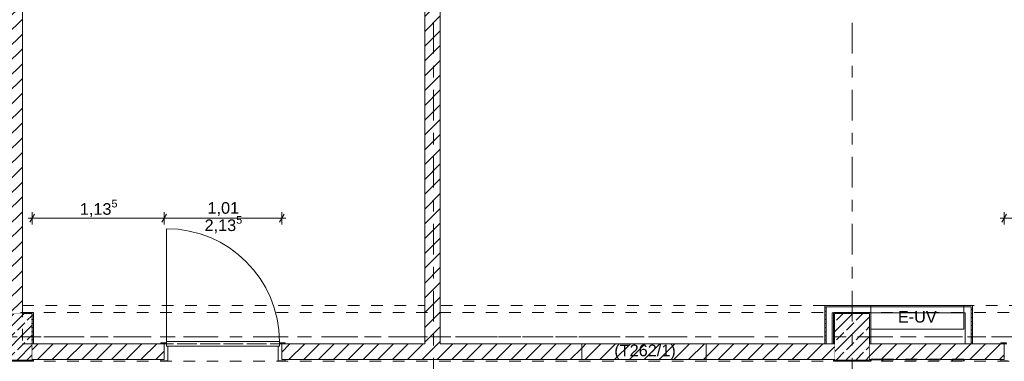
# Model space of a CAD drawing. Header units: metres. Extents: x -3.6 to 84.5, y -11 to 16.8.
# Tile 299 of 656: x 25.8 to 34.2, y 8.1 to 11. Entities that reach past the tile are written whole.
import ezdxf

# ---------------------------------------------------------------- set-up
doc = ezdxf.new("R2010")
doc.units = ezdxf.units.M
doc.header["$MEASUREMENT"] = 0
for name, pattern in [('Achse', [0.2, 0.1, -0.05, 0, -0.05]), ('Strichlinie doppelt', [0.546806, 0.264583, -0.105833, 0.070556, -0.105833]), ('Strichlinie eng', [0.115, 0.075, -0.04]), ('Untersicht', [0.1, 0.075, -0.025]), ('Wipeout_Contour', [1, 0, -1])]:
    doc.linetypes.add(name, pattern=pattern)
for name, color, linetype in [('152 - Bemaßung_ Beschriftung.Ausbau', 7, 'Continuous'), ('451 - Universal.Achsen Raster', 7, 'Continuous'), ('605 - Struktur.Wand Innen', 7, 'Continuous'), ('606 - Struktur.Wand Innen Ausbau', 7, 'Continuous'), ('607 - Struktur.Stütze', 7, 'Continuous'), ('608 - Struktur.Träger', 7, 'Continuous'), ('650 - Abdeckung.Fußboden Aufbau', 7, 'Continuous'), ('653 - Abdeckung.TB Verkofferung', 7, 'Continuous'), ('804 - HKLSE.Elektrik', 7, 'Continuous')]:
    doc.layers.add(name, color=color, linetype=linetype)
doc.styles.add('ERSTELLTER_STIL_2', font='txt')
doc.dimstyles.new('ERSTELLTER_STIL__1', dxfattribs={"dimtxt": 0.1, "dimasz": 0.0532, "dimexe": 0.18, "dimexo": 0.0625, "dimgap": 0, "dimtad": 1, "dimzin": 0, "dimdsep": 46, "dimtxsty": 'ERSTELLTER_STIL_2', "dimblk": 'ARROWHEAD_2', "dimblk1": 'ARROWHEAD_2', "dimblk2": 'ARROWHEAD_2', "dimcen": 0.09, "dimse1": 1, "dimse2": 1, "dimclrd": 7, "dimclre": 7, "dimclrt": 7, "dimazin": 0, "dimtfac": 1, "dimtdec": 4, "dimtmove": 0, "dimatfit": 3, "dimfxl": 1, "dimtolj": 1, "dimtzin": 0, "dimarcsym": 0})
doc.dimstyles.new('ERSTELLTER_STIL__3', dxfattribs={"dimtxt": 0.1, "dimasz": 0.0532, "dimexe": 0.18, "dimexo": 0.0625, "dimgap": 0, "dimtad": 1, "dimtih": 1, "dimtoh": 1, "dimzin": 0, "dimdsep": 46, "dimtxsty": 'ERSTELLTER_STIL_2', "dimblk": 'ARROWHEAD_2', "dimblk1": 'ARROWHEAD_2', "dimblk2": 'ARROWHEAD_2', "dimcen": 0.09, "dimse1": 1, "dimse2": 1, "dimclrd": 7, "dimclre": 7, "dimclrt": 7, "dimazin": 0, "dimtfac": 1, "dimtdec": 4, "dimtmove": 0, "dimatfit": 3, "dimfxl": 1, "dimtolj": 1, "dimtzin": 0, "dimarcsym": 0})
pattern_1 = [(45, (0, 0), (-0.0848528, 0.0848528), []), (45, (-0.04243, 0.04243), (-0.0848528, 0.0848528), [0.09, -0.03])]
pattern_2 = [(45, (0, 0), (-0.01767767, 0.01767767), [0, -0.025])]
pattern_3 = [(45, (0, 0), (-0.0636396, 0.0636396), [])]

# ---------------------------------------------------------------- blocks, each defined once
blk = doc.blocks.new('*D305')
at = {"layer": '152 - Bemaßung_ Beschriftung.Ausbau', "color": 7, "linetype": 'Continuous', "lineweight": 5}
for p, q in [((63.4, 13.7152), (63.47, 13.6748)), ((63.435, 7.935), (63.435, 13.695))]:
    blk.add_line(p, q, dxfattribs=at)
blk = doc.blocks.new('ARROWHEAD_2')
at = {"color": 0, "linetype": 'Continuous', "lineweight": 0}
for p, q in [((0, 0), (-1, 0)), ((-0.38, -0.66), (0.38, 0.66))]:
    blk.add_line(p, q, dxfattribs=at)
blk = doc.blocks.new('*D306')
at = {"layer": '152 - Bemaßung_ Beschriftung.Ausbau', "color": 7, "linetype": 'Continuous', "lineweight": 5}
for p, q in [((63.4875, 13.845), (63.3825, 13.845)), ((63.47, 13.8248), (63.4, 13.8652)), ((63.435, 13.845), (63.435, 13.8792)), ((63.435, 13.695), (63.435, 13.845)), ((63.4875, 13.695), (63.3825, 13.695)), ((63.4, 13.7152), (63.47, 13.6748)), ((63.435, 7.935), (63.435, 13.695))]:
    blk.add_line(p, q, dxfattribs=at)
blk = doc.blocks.new('*D374')
at = {"layer": '152 - Bemaßung_ Beschriftung.Ausbau', "color": 7, "linetype": 'Continuous', "lineweight": 5}
for p, q in [((22.2702, 15.39), (22.2298, 15.32)), ((22.25, 15.355), (25.66, 15.355)), ((25.6802, 15.39), (25.6398, 15.32)), ((25.66, 15.3025), (25.66, 15.4075)), ((25.66, 15.355), (25.795, 15.355))]:
    blk.add_line(p, q, dxfattribs=at)
at = {"layer": '152 - Bemaßung_ Beschriftung.Ausbau', "color": 7, "lineweight": 5, "char_height": 0.1, "attachment_point": 7, "style": 'ERSTELLTER_STIL_2'}
for s, insert in [('\\A1;{\\pql;\\fArial|b0|i0|c0|p38;13\\fArial|b0|i0|c0|p38;\\A1{\\H.66x;\\S5^  ;}}', (25.4379, 15.3733)), ('\\A1;{\\pql;\\fArial|b0|i0|c0|p38;3,41}', (23.721, 15.375))]:
    blk.add_mtext(s, dxfattribs=dict(at, insert=insert))
blk = doc.blocks.new('*D375')
at = {"layer": '152 - Bemaßung_ Beschriftung.Ausbau', "color": 7, "linetype": 'Continuous', "lineweight": 5}
for p, q in [((25.6802, 15.39), (25.6398, 15.32)), ((25.66, 15.355), (25.795, 15.355)), ((25.8152, 15.39), (25.7748, 15.32)), ((25.795, 15.3025), (25.795, 15.4075)), ((25.795, 15.355), (29.255, 15.355))]:
    blk.add_line(p, q, dxfattribs=at)
blk = doc.blocks.new('*D376')
at = {"layer": '152 - Bemaßung_ Beschriftung.Ausbau', "color": 7, "linetype": 'Continuous', "lineweight": 5}
for p, q in [((25.8152, 15.39), (25.7748, 15.32)), ((25.795, 15.355), (29.255, 15.355)), ((29.2752, 15.39), (29.2348, 15.32))]:
    blk.add_line(p, q, dxfattribs=at)
at = {"layer": '152 - Bemaßung_ Beschriftung.Ausbau', "color": 7, "lineweight": 5, "char_height": 0.1, "attachment_point": 7, "style": 'ERSTELLTER_STIL_2'}
for s, insert in [('\\A1;{\\pql;\\fArial|b0|i0|c0|p38;13\\fArial|b0|i0|c0|p38;\\A1{\\H.66x;\\S25^  ;}}', (28.9828, 15.3733)), ('\\A1;{\\pql;\\fArial|b0|i0|c0|p38;3,46}', (27.266, 15.375))]:
    blk.add_mtext(s, dxfattribs=dict(at, insert=insert))
blk = doc.blocks.new('*D377')
at = {"layer": '152 - Bemaßung_ Beschriftung.Ausbau', "color": 7, "linetype": 'Continuous', "lineweight": 5}
for p, q in [((25.795, 15.355), (29.255, 15.355)), ((29.2752, 15.39), (29.2348, 15.32)), ((29.255, 15.3025), (29.255, 15.4075)), ((29.255, 15.355), (29.3875, 15.355)), ((29.4077, 15.39), (29.3673, 15.32)), ((29.3875, 15.3025), (29.3875, 15.4075)), ((29.3875, 15.355), (36.4575, 15.355))]:
    blk.add_line(p, q, dxfattribs=at)
blk = doc.blocks.new('*D378')
at = {"layer": '152 - Bemaßung_ Beschriftung.Ausbau', "color": 7, "linetype": 'Continuous', "lineweight": 5}
for p, q in [((29.4077, 15.39), (29.3673, 15.32)), ((29.3875, 15.355), (36.4575, 15.355)), ((36.4777, 15.39), (36.4373, 15.32)), ((36.4575, 15.3025), (36.4575, 15.4075)), ((36.4575, 15.355), (36.59, 15.355))]:
    blk.add_line(p, q, dxfattribs=at)
at = {"layer": '152 - Bemaßung_ Beschriftung.Ausbau', "color": 7, "lineweight": 5, "char_height": 0.1, "attachment_point": 7, "style": 'ERSTELLTER_STIL_2'}
for s, insert in [('\\A1;{\\pql;\\fArial|b0|i0|c0|p38;13\\fArial|b0|i0|c0|p38;\\A1{\\H.66x;\\S25^  ;}}', (36.1853, 15.3733)), ('\\A1;{\\pql;\\fArial|b0|i0|c0|p38;7,07}', (32.6635, 15.375))]:
    blk.add_mtext(s, dxfattribs=dict(at, insert=insert))
blk = doc.blocks.new('*D538')
at = {"layer": '152 - Bemaßung_ Beschriftung.Ausbau', "color": 7, "linetype": 'Continuous', "lineweight": 5}
for p, q in [((63.9, 13.4752), (63.97, 13.4348)), ((63.935, 8.2), (63.935, 13.455)), ((63.9, 8.2202), (63.97, 8.1798)), ((63.9875, 8.2), (63.8825, 8.2)), ((63.935, 8.15), (63.935, 8.2))]:
    blk.add_line(p, q, dxfattribs=at)
at = {"layer": '152 - Bemaßung_ Beschriftung.Ausbau', "color": 7, "lineweight": 5, "insert": (63.9344, 10.6694), "char_height": 0.1, "attachment_point": 7, "rotation": 90, "style": 'ERSTELLTER_STIL_2'}
blk.add_mtext('\\A1;{\\pql;\\fArial|b0|i0|c0|p38;5,25\\fArial|b0|i0|c0|p38;\\A1{\\H.66x;\\S5^  ;}}', dxfattribs=at)
blk = doc.blocks.new('*D539')
at = {"layer": '152 - Bemaßung_ Beschriftung.Ausbau', "color": 7, "linetype": 'Continuous', "lineweight": 5}
for p, q in [((63.9, 13.7152), (63.97, 13.6748)), ((63.935, 13.455), (63.935, 13.695)), ((63.9, 13.4752), (63.97, 13.4348)), ((63.9875, 13.455), (63.8825, 13.455)), ((63.935, 8.2), (63.935, 13.455))]:
    blk.add_line(p, q, dxfattribs=at)
at = {"layer": '152 - Bemaßung_ Beschriftung.Ausbau', "color": 7, "lineweight": 5, "insert": (63.915, 13.4991), "char_height": 0.1, "attachment_point": 7, "rotation": 90, "style": 'ERSTELLTER_STIL_2'}
blk.add_mtext('\\A1;{\\pql;\\fArial|b0|i0|c0|p38;24}', dxfattribs=at)
blk = doc.blocks.new('*D552')
at = {"layer": '152 - Bemaßung_ Beschriftung.Ausbau', "color": 7, "linetype": 'Continuous', "lineweight": 5}
for p, q in [((25.8458, 9.32), (25.88, 9.32)), ((25.9002, 9.355), (25.8598, 9.285)), ((25.88, 9.2675), (25.88, 9.3725)), ((25.88, 9.32), (27.015, 9.32)), ((27.0352, 9.355), (26.9948, 9.285)), ((27.015, 9.2675), (27.015, 9.3725))]:
    blk.add_line(p, q, dxfattribs=at)
at = {"layer": '152 - Bemaßung_ Beschriftung.Ausbau', "color": 7, "lineweight": 5, "insert": (26.2894, 9.3206), "char_height": 0.1, "attachment_point": 7, "style": 'ERSTELLTER_STIL_2'}
blk.add_mtext('\\A1;{\\pql;\\fArial|b0|i0|c0|p38;1,13\\fArial|b0|i0|c0|p38;\\A1{\\H.66x;\\S5^  ;}}', dxfattribs=at)
blk = doc.blocks.new('*D553')
at = {"layer": '152 - Bemaßung_ Beschriftung.Ausbau', "color": 7, "linetype": 'Continuous', "lineweight": 5}
for p, q in [((27.0352, 9.355), (26.9948, 9.285)), ((27.015, 9.2675), (27.015, 9.3725)), ((27.015, 9.32), (28.025, 9.32)), ((28.0048, 9.285), (28.0452, 9.355)), ((28.025, 9.2675), (28.025, 9.3725)), ((28.025, 9.32), (28.0593, 9.32))]:
    blk.add_line(p, q, dxfattribs=at)
at = {"layer": '152 - Bemaßung_ Beschriftung.Ausbau', "color": 7, "lineweight": 5, "char_height": 0.1, "attachment_point": 7, "style": 'ERSTELLTER_STIL_2'}
for s, insert in [('\\A1;{\\pql;\\fArial|b0|i0|c0|p38;2,13\\fArial|b0|i0|c0|p38;\\A1{\\H.66x;\\S5^  ;}}', (27.362, 9.1806)), ('\\A1;{\\pql;\\fArial|b0|i0|c0|p38;1,01}', (27.387, 9.34))]:
    blk.add_mtext(s, dxfattribs=dict(at, insert=insert))
blk = doc.blocks.new('*D554')
at = {"layer": '152 - Bemaßung_ Beschriftung.Ausbau', "color": 7, "linetype": 'Continuous', "lineweight": 5}
for p, q in [((34.2033, 9.32), (34.2375, 9.32)), ((34.2577, 9.355), (34.2173, 9.285)), ((34.2375, 9.2675), (34.2375, 9.3725)), ((34.2375, 9.32), (35.2475, 9.32)), ((35.2677, 9.355), (35.2273, 9.285)), ((35.2475, 9.2675), (35.2475, 9.3725))]:
    blk.add_line(p, q, dxfattribs=at)
at = {"layer": '152 - Bemaßung_ Beschriftung.Ausbau', "color": 7, "lineweight": 5, "char_height": 0.1, "attachment_point": 7, "style": 'ERSTELLTER_STIL_2'}
for s, insert in [('\\A1;{\\pql;\\fArial|b0|i0|c0|p38;2,13\\fArial|b0|i0|c0|p38;\\A1{\\H.66x;\\S5^  ;}}', (34.5844, 9.1806)), ('\\A1;{\\pql;\\fArial|b0|i0|c0|p38;1,01}', (34.6095, 9.34))]:
    blk.add_mtext(s, dxfattribs=dict(at, insert=insert))
blk = doc.blocks.new('*D648')
at = {"layer": '152 - Bemaßung_ Beschriftung.Ausbau', "color": 7, "linetype": 'Continuous', "lineweight": 5}
for p, q in [((-1.675, 13.455), (-1.675, 13.695)), ((-1.71, 13.4752), (-1.64, 13.4348)), ((-1.6225, 13.455), (-1.7275, 13.455)), ((-1.675, 0.245), (-1.675, 13.455)), ((-1.71, 0.2652), (-1.64, 0.2248)), ((-1.6225, 0.245), (-1.7275, 0.245)), ((-1.675, 0.005), (-1.675, 0.245))]:
    blk.add_line(p, q, dxfattribs=at)
at = {"layer": '152 - Bemaßung_ Beschriftung.Ausbau', "color": 7, "lineweight": 5, "insert": (-1.695, 6.679), "char_height": 0.1, "attachment_point": 7, "rotation": 90, "style": 'ERSTELLTER_STIL_2'}
blk.add_mtext('\\A1;{\\pql;\\fArial|b0|i0|c0|p38;13,21}', dxfattribs=at)

msp = doc.modelspace()

# ---------------------------------------------------------------- hatches: boundary and pattern name
at = {"layer": '606 - Struktur.Wand Innen Ausbau', "linetype": 'Continuous', "lineweight": 0, "true_color": 0x000000}
h = msp.add_hatch(dxfattribs=at)
h.set_pattern_fill('Gips_0001', color=18, style=0, pattern_type=2)
h.set_pattern_definition(pattern_2)
h.paths.add_polyline_path([(32.7075, 8.57), (32.695, 8.57), (32.7075, 8.5575)])
h = msp.add_hatch(dxfattribs=at)
h.set_pattern_fill('Gips_0001', color=18, style=0, pattern_type=2)
h.set_pattern_definition(pattern_2)
h.paths.add_polyline_path([(32.695, 8.5575), (32.7075, 8.5575), (32.695, 8.57)])
h = msp.add_hatch(dxfattribs=at)
h.set_pattern_fill('Gips_0001', color=18, style=0, pattern_type=2)
h.set_pattern_definition(pattern_2)
h.paths.add_polyline_path([(32.7075, 8.5575), (33.9525, 8.5575), (33.9525, 8.57), (32.7075, 8.57)])
h = msp.add_hatch(dxfattribs=at)
h.set_pattern_fill('Gips_0001', color=18, style=0, pattern_type=2)
h.set_pattern_definition(pattern_2)
h.paths.add_polyline_path([(33.9525, 8.5575), (33.965, 8.5575), (33.965, 8.57)])
h = msp.add_hatch(dxfattribs=at)
h.set_pattern_fill('Gips_0001', color=18, style=0, pattern_type=2)
h.set_pattern_definition(pattern_2)
h.paths.add_polyline_path([(33.9525, 8.57), (33.9525, 8.5575), (33.965, 8.57)])
at = {"layer": '607 - Struktur.Stütze', "linetype": 'Continuous', "lineweight": 0, "true_color": 0x000000}
h = msp.add_hatch(dxfattribs=at)
h.set_pattern_fill('Beton__Stahlbeton_0001', color=18, style=0, pattern_type=2)
h.set_pattern_definition(pattern_1)
h.paths.add_polyline_path([(25.58, 8.1), (25.88, 8.1), (25.88, 8.5), (25.58, 8.5)])
h = msp.add_hatch(dxfattribs=at)
h.set_pattern_fill('Gips_0001', color=18, style=0, pattern_type=2)
h.set_pattern_definition(pattern_2)
h.paths.add_polyline_path([(25.795, 8.5), (25.88, 8.5), (25.88, 8.24), (25.89, 8.24), (25.89, 8.51), (25.795, 8.51)])
h = msp.add_hatch(dxfattribs=at)
h.set_pattern_fill('Gips_0001', color=18, style=0, pattern_type=2)
h.set_pattern_definition(pattern_2)
h.paths.add_polyline_path([(33.09, 8.51), (32.77, 8.51), (32.77, 8.24), (32.78, 8.24), (32.78, 8.5), (33.08, 8.5), (33.08, 8.24), (33.09, 8.24)])
h = msp.add_hatch(dxfattribs=at)
h.set_pattern_fill('Beton__Stahlbeton_0001', color=18, style=0, pattern_type=2)
h.set_pattern_definition(pattern_1)
h.paths.add_polyline_path([(32.78, 8.1), (33.08, 8.1), (33.08, 8.5), (32.78, 8.5)])
h = msp.add_hatch(dxfattribs=at)
h.set_pattern_fill('Gips_0001', color=18, style=0, pattern_type=2)
h.set_pattern_definition(pattern_2)
h.paths.add_polyline_path([(25.57, 8.105), (25.57, 8.09), (25.89, 8.09), (25.89, 8.105), (25.88, 8.105), (25.88, 8.1), (25.58, 8.1), (25.58, 8.105)])
h = msp.add_hatch(dxfattribs=at)
h.set_pattern_fill('Gips_0001', color=18, style=0, pattern_type=2)
h.set_pattern_definition(pattern_2)
h.paths.add_polyline_path([(32.78, 8.105), (32.77, 8.105), (32.77, 8.09), (33.09, 8.09), (33.09, 8.105), (33.08, 8.105), (33.08, 8.1), (32.78, 8.1)])

# ---------------------------------------------------------------- linework, layer by layer
at = {"layer": '451 - Universal.Achsen Raster', "color": 160, "linetype": 'Strichlinie doppelt', "lineweight": 9, "true_color": 0x3232ff}
msp.add_line((32.93, -10.585), (32.93, 16.355), dxfattribs=at)
at = {"layer": '605 - Struktur.Wand Innen', "color": 7, "linetype": 'Continuous', "lineweight": 18, "flags": 128}
msp.add_lwpolyline([(30.605, 8.24), (30.605, 8.105)], dxfattribs=at)
at = {"layer": '606 - Struktur.Wand Innen Ausbau', "color": 7, "linetype": 'Continuous', "lineweight": 5}
for p, q in [((32.7575, 8.5575), (32.7075, 8.5575)), ((32.7075, 8.5575), (32.7075, 8.5075)), ((32.7575, 8.5575), (32.7075, 8.5575)), ((33.9025, 8.5575), (32.7575, 8.5575)), ((33.9525, 8.5575), (33.9025, 8.5575)), ((33.9525, 8.5075), (33.9525, 8.5575)), ((33.9525, 8.5075), (33.9525, 8.5575))]:
    msp.add_line(p, q, dxfattribs=at)
at = {"layer": '606 - Struktur.Wand Innen Ausbau', "color": 7, "linetype": 'Continuous', "lineweight": 5, "flags": 128}
for points in [[(32.695, 8.57), (32.7075, 8.57)], [(33.965, 8.57), (32.7075, 8.57)], [(33.965, 8.57), (33.965, 8.5575)], [(32.7575, 8.5075), (32.77, 8.5075)], [(33.09, 8.5075), (33.9025, 8.5075)]]:
    msp.add_lwpolyline(points, dxfattribs=at)
at = {"layer": '607 - Struktur.Stütze', "color": 7, "linetype": 'Continuous', "lineweight": 13, "flags": 128}
for points in [[(25.58, 8.1), (25.88, 8.1), (25.88, 8.5), (25.58, 8.5)], [(32.78, 8.1), (33.08, 8.1), (33.08, 8.5), (32.78, 8.5)]]:
    msp.add_lwpolyline(points, close=True, dxfattribs=at)
at = {"layer": '607 - Struktur.Stütze', "color": 7, "linetype": 'Continuous', "lineweight": 5, "flags": 128}
for points in [[(25.89, 8.24), (25.89, 8.51), (25.795, 8.51)], [(33.09, 8.24), (33.09, 8.51), (32.77, 8.51), (32.77, 8.24)], [(25.57, 8.105), (25.57, 8.09), (25.89, 8.09), (25.89, 8.105)], [(32.77, 8.105), (32.77, 8.09), (33.09, 8.09), (33.09, 8.105)]]:
    msp.add_lwpolyline(points, dxfattribs=at)
at = {"layer": '650 - Abdeckung.Fußboden Aufbau', "color": 7, "linetype": 'Continuous', "lineweight": 13, "flags": 128}
for points in [[(29.255, 8.24), (29.255, 12.99), (29.17, 12.99), (29.17, 13.445), (25.89, 13.445), (25.89, 12.99), (25.795, 12.99), (25.795, 8.51)], [(36.4575, 8.24), (36.4575, 12.99), (36.37, 12.99), (36.37, 13.445), (33.09, 13.445), (33.09, 12.99), (32.77, 12.99), (32.77, 13.445), (29.49, 13.445), (29.49, 12.99), (29.3875, 12.99), (29.3875, 8.24)], [(25.795, 8.51), (25.89, 8.51), (25.89, 8.24), (27.015, 8.24)], [(29.3875, 8.24), (32.77, 8.24), (32.77, 8.51), (33.09, 8.51), (33.09, 8.24), (34.2375, 8.24)], [(27.015, 8.24), (27.015, 8.105), (25.89, 8.105), (25.89, 8.09), (25.57, 8.09), (25.57, 8.105), (24.48, 8.105), (24.48, 8.24)], [(28.025, 8.24), (29.255, 8.24)], [(34.2375, 8.24), (34.2375, 8.105), (33.09, 8.105), (33.09, 8.09), (32.77, 8.09), (32.77, 8.105), (28.025, 8.105), (28.025, 8.24)]]:
    msp.add_lwpolyline(points, dxfattribs=at)
at = {"layer": '650 - Abdeckung.Fußboden Aufbau', "color": 7, "linetype": 'Strichlinie eng', "lineweight": 13, "flags": 128}
for points in [[(28.025, 8.24), (27.015, 8.24)], [(35.2475, 8.24), (34.2375, 8.24)]]:
    msp.add_lwpolyline(points, dxfattribs=at)
at = {"layer": '653 - Abdeckung.TB Verkofferung', "color": 7, "linetype": 'Untersicht', "lineweight": 9}
for p, q in [((32.695, 8.5695), (25.795, 8.5695)), ((25.795, 8.5695), (25.795, 8.24)), ((32.695, 8.5695), (32.695, 8.24)), ((36.38, 8.5695), (33.965, 8.5695)), ((33.965, 8.5695), (33.965, 8.24)), ((32.695, 8.24), (25.795, 8.24)), ((47.26, 8.24), (33.965, 8.24))]:
    msp.add_line(p, q, dxfattribs=at)
at = {"layer": '804 - HKLSE.Elektrik', "color": 7, "linetype": 'Continuous', "lineweight": 9}
for p, q in [((33.89, 8.57), (33.09, 8.57)), ((33.09, 8.57), (33.09, 8.365)), ((33.89, 8.57), (33.89, 8.365)), ((33.89, 8.365), (33.09, 8.365))]:
    msp.add_line(p, q, dxfattribs=at)
at = {"layer": '804 - HKLSE.Elektrik', "color": 7, "linetype": 'Untersicht', "lineweight": 9, "flags": 128}
for points in [[(33.89, 8.57), (33.09, 8.57)], [(33.09, 8.57), (33.09, 8.365)], [(33.89, 8.57), (33.89, 8.365)], [(33.09, 8.365), (33.89, 8.365)]]:
    msp.add_lwpolyline(points, dxfattribs=at)

# ---------------------------------------------------------------- texts
at = {"layer": '152 - Bemaßung_ Beschriftung.Ausbau', "color": 7, "linetype": 'Continuous', "lineweight": 9, "insert": (30.8853, 8.1037), "char_height": 0.1, "width": 0.263912, "attachment_point": 7, "style": 'ERSTELLTER_STIL_2'}
msp.add_mtext('\\A1;{\\pql;\\fArial|b0|i0|c0|p38;(T262/1)}', dxfattribs=at)
at = {"layer": '804 - HKLSE.Elektrik', "color": 7, "linetype": 'Continuous', "lineweight": 9, "insert": (33.4903, 8.4724), "char_height": 0.1, "attachment_point": 5, "style": 'ERSTELLTER_STIL_2'}
msp.add_mtext('\\A1;{\\pqc;\\fArial|b0|i0|c0|p38;E-UV}', dxfattribs=at)

# ---------------------------------------------------------------- next in the draw order: wipeouts: each hides what was drawn before it
at = {"color": 254, "linetype": 'Wipeout_Contour', "lineweight": 0, "ltscale": 111.800679}
msp.add_wipeout([(25.795, 13), (25.66, 13), (25.66, 8.5), (25.795, 8.5)], dxfattribs=at).dxf.layer = '605 - Struktur.Wand Innen'
at = {"color": 254, "linetype": 'Wipeout_Contour', "lineweight": 0, "ltscale": 125.028165}
msp.add_wipeout([(29.255, 13), (29.255, 8.24), (29.3875, 8.24), (29.3875, 13)], dxfattribs=at).dxf.layer = '605 - Struktur.Wand Innen'
at = {"color": 254, "linetype": 'Wipeout_Contour', "lineweight": 0, "ltscale": 110.733088}
msp.add_wipeout([(25.88, 8.24), (25.88, 8.105), (27.015, 8.105), (27.015, 8.24)], dxfattribs=at).dxf.layer = '605 - Struktur.Wand Innen'
at = {"color": 254, "linetype": 'Wipeout_Contour', "lineweight": 0, "ltscale": 132.997887}
msp.add_wipeout([(31.675, 8.24), (31.675, 8.105), (32.78, 8.105), (32.78, 8.24)], dxfattribs=at).dxf.layer = '605 - Struktur.Wand Innen'
at = {"color": 254, "linetype": 'Wipeout_Contour', "lineweight": 0, "ltscale": 138.553999}
msp.add_wipeout([(33.08, 8.24), (33.08, 8.105), (34.2375, 8.105), (34.2375, 8.24)], dxfattribs=at).dxf.layer = '605 - Struktur.Wand Innen'

# ---------------------------------------------------------------- next in the draw order: hatches: boundary and pattern name
at = {"layer": '605 - Struktur.Wand Innen', "linetype": 'Continuous', "lineweight": 0, "true_color": 0x000000}
h = msp.add_hatch(dxfattribs=at)
h.set_pattern_fill('MW_Ziegel_0001', color=18, style=0, pattern_type=2)
h.set_pattern_definition(pattern_3)
h.paths.add_polyline_path([(25.795, 13), (25.66, 13), (25.66, 8.5), (25.795, 8.5)])
h = msp.add_hatch(dxfattribs=at)
h.set_pattern_fill('MW_Ziegel_0001', color=18, style=0, pattern_type=2)
h.set_pattern_definition(pattern_3)
h.paths.add_polyline_path([(29.255, 13), (29.255, 8.24), (29.3875, 8.24), (29.3875, 13)])
h = msp.add_hatch(dxfattribs=at)
h.set_pattern_fill('MW_Ziegel_0001', color=18, style=0, pattern_type=2)
h.set_pattern_definition(pattern_3)
h.paths.add_polyline_path([(25.88, 8.24), (25.88, 8.105), (27.015, 8.105), (27.015, 8.24)])
h = msp.add_hatch(dxfattribs=at)
h.set_pattern_fill('MW_Ziegel_0001', color=18, style=0, pattern_type=2)
h.set_pattern_definition(pattern_3)
h.paths.add_polyline_path([(31.675, 8.24), (30.605, 8.24), (30.605, 8.105), (31.675, 8.105)])
h = msp.add_hatch(dxfattribs=at)
h.set_pattern_fill('MW_Ziegel_0001', color=18, style=0, pattern_type=2)
h.set_pattern_definition(pattern_3)
h.paths.add_polyline_path([(31.675, 8.24), (31.675, 8.105), (32.78, 8.105), (32.78, 8.24)])
h = msp.add_hatch(dxfattribs=at)
h.set_pattern_fill('MW_Ziegel_0001', color=18, style=0, pattern_type=2)
h.set_pattern_definition(pattern_3)
h.paths.add_polyline_path([(33.08, 8.24), (33.08, 8.105), (34.2375, 8.105), (34.2375, 8.24)])
at = {"layer": '606 - Struktur.Wand Innen Ausbau', "linetype": 'Continuous', "lineweight": 0, "true_color": 0x000000}
h = msp.add_hatch(dxfattribs=at)
h.set_pattern_fill('Gips_0001', color=18, style=0, pattern_type=2)
h.set_pattern_definition(pattern_2)
h.paths.add_polyline_path([(32.695, 8.24), (32.7075, 8.24), (32.7075, 8.5575), (32.695, 8.5575)])
h = msp.add_hatch(dxfattribs=at)
h.set_pattern_fill('Gips_0001', color=18, style=0, pattern_type=2)
h.set_pattern_definition(pattern_2)
h.paths.add_polyline_path([(33.9525, 8.5575), (33.9525, 8.24), (33.965, 8.24), (33.965, 8.5575)])

# ---------------------------------------------------------------- next in the draw order: linework, layer by layer
at = {"layer": '451 - Universal.Achsen Raster', "color": 160, "linetype": 'Strichlinie doppelt', "lineweight": 9, "true_color": 0x3232ff}
msp.add_line((64.935, 8.3), (-3.175, 8.3), dxfattribs=at)
at = {"layer": '605 - Struktur.Wand Innen', "color": 7, "linetype": 'Continuous', "lineweight": 13}
for p, q in [((27.035, 8.26), (27.035, 9.23)), ((27.035, 8.25), (26.985, 8.25)), ((26.985, 8.25), (26.985, 8.24)), ((26.985, 8.24), (27.015, 8.24)), ((27.015, 8.24), (27.015, 8.105)), ((27.035, 8.22), (27.035, 8.26)), ((27.035, 8.22), (27.035, 8.25)), ((27.045, 8.22), (27.035, 8.22)), ((27.045, 8.095), (27.045, 8.22)), ((34.2575, 8.25), (34.2075, 8.25)), ((34.2075, 8.25), (34.2075, 8.24)), ((34.2075, 8.24), (34.2375, 8.24)), ((34.2375, 8.24), (34.2375, 8.105)), ((27.015, 8.105), (26.985, 8.105)), ((26.985, 8.105), (26.985, 8.095)), ((26.985, 8.095), (27.045, 8.095)), ((34.2375, 8.105), (34.2075, 8.105)), ((34.2075, 8.105), (34.2075, 8.095)), ((34.2075, 8.095), (34.2675, 8.095))]:
    msp.add_line(p, q, dxfattribs=at)
at = {"layer": '605 - Struktur.Wand Innen', "color": 7, "linetype": 'Continuous', "lineweight": 18}
for p, q in [((27.015, 8.24), (27.015, 8.105)), ((27.015, 8.24), (27.015, 8.105)), ((27.015, 8.24), (27.015, 8.105)), ((34.2375, 8.24), (34.2375, 8.105)), ((34.2375, 8.24), (34.2375, 8.105)), ((34.2375, 8.24), (34.2375, 8.105))]:
    msp.add_line(p, q, dxfattribs=at)
at = {"layer": '605 - Struktur.Wand Innen', "color": 7, "linetype": 'Continuous', "lineweight": 18, "flags": 128}
for points in [[(25.795, 8.5), (25.795, 13)], [(29.255, 13), (29.255, 8.24)], [(29.3875, 8.24), (29.3875, 13)], [(27.015, 8.24), (25.88, 8.24)], [(31.675, 8.24), (30.605, 8.24)], [(32.78, 8.24), (31.675, 8.24)], [(31.675, 8.24), (31.675, 8.105)], [(31.675, 8.105), (31.675, 8.24)], [(34.2375, 8.24), (33.08, 8.24)], [(25.88, 8.105), (27.015, 8.105)], [(30.605, 8.105), (31.675, 8.105)], [(31.675, 8.105), (32.78, 8.105)], [(33.08, 8.105), (34.2375, 8.105)]]:
    msp.add_lwpolyline(points, dxfattribs=at)
at = {"layer": '606 - Struktur.Wand Innen Ausbau', "color": 7, "linetype": 'Continuous', "lineweight": 5}
for p, q in [((32.7075, 8.5075), (32.7075, 8.24)), ((33.9525, 8.24), (33.9525, 8.5075))]:
    msp.add_line(p, q, dxfattribs=at)
at = {"layer": '606 - Struktur.Wand Innen Ausbau', "color": 7, "linetype": 'Continuous', "lineweight": 5, "flags": 128}
for points in [[(32.695, 8.57), (32.695, 8.24)], [(33.965, 8.24), (33.965, 8.5575)], [(32.7575, 8.24), (32.7575, 8.5075)], [(33.9025, 8.5075), (33.9025, 8.24)], [(32.695, 8.24), (32.7075, 8.24)], [(32.7075, 8.24), (32.7575, 8.24)], [(33.9525, 8.24), (33.9025, 8.24)], [(33.965, 8.24), (33.9525, 8.24)]]:
    msp.add_lwpolyline(points, dxfattribs=at)
at = {"layer": '608 - Struktur.Träger', "color": 7, "linetype": 'Untersicht', "lineweight": 13}
msp.add_line((0.38, 8.51), (61.88, 8.51), dxfattribs=at)
at = {"layer": '608 - Struktur.Träger', "color": 7, "linetype": 'Achse', "lineweight": 9}
msp.add_line((0.38, 8.3), (61.88, 8.3), dxfattribs=at)
at = {"layer": '653 - Abdeckung.TB Verkofferung', "color": 7, "linetype": 'Untersicht', "lineweight": 35, "flags": 128}
for points in [[(33.09, 8.105), (33.19, 8.105)], [(33.09, 8.09), (33.09, 8.105)], [(33.19, 8.105), (33.79, 8.105)], [(33.19, 8.09), (33.19, 8.105)], [(33.79, 8.09), (33.79, 8.105)], [(33.79, 8.105), (33.89, 8.105)], [(33.89, 8.09), (33.89, 8.105)]]:
    msp.add_lwpolyline(points, dxfattribs=at)

# ---------------------------------------------------------------- next in the draw order: dimensions: what is measured, and where the dimension line sits
at = {"layer": '152 - Bemaßung_ Beschriftung.Ausbau', "color": 7, "linetype": 'Continuous', "lineweight": 5}
for base, p1, p2, picture, middle in [((25.66, 15.355), (22.25, 10.61), (25.66, 10.7316), '*D374', (23.8509, 15.425)), ((29.255, 15.355), (25.795, 10.7316), (29.255, 10.62), '*D376', (27.3959, 15.425)), ((36.4575, 15.355), (29.3875, 10.62), (36.4575, 10.62), '*D378', (32.7934, 15.425)), ((25.795, 15.355), (25.66, 10.7315611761), (25.795, 10.7315611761), '*D375', (25.6492080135, 15.4250000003)), ((29.3875, 15.355), (29.255, 10.62), (29.3875, 10.62), '*D377', (29.2322, 15.425)), ((27.01503, 9.31998), (25.87999, 8.49998), (27.01503, 8.25), '*D552', (26.55438, 9.38998)), ((35.2475, 9.32), (34.2375, 8.25), (35.2475, 8.25), '*D554', (34.7394, 9.39))]:
    dim = msp.add_linear_dim(base=base, p1=p1, p2=p2, dimstyle='ERSTELLTER_STIL__3', dxfattribs=at)
    dim.commit()
    dim.dimension.update_dxf_attribs({"geometry": picture, "text_midpoint": middle, "dimtype": 160})
for base, p1, p2, picture, middle in [((63.435, 13.845), (31.13, 13.695), (62.425, 13.845), '*D306', (63.365, 13.5992)), ((63.435025, 13.695), (62.275025, 13.695), (31.1300125, 13.695), '*D305', (63.3650249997, 13.691853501)), ((63.935, 13.695), (31.13, 13.455), (62.275, 13.695), '*D539', (63.865, 13.5753)), ((63.93503, 13.455), (60.52999, 8.19998), (31.13001, 13.455), '*D538', (63.86502, 10.93436))]:
    dim = msp.add_linear_dim(base=base, p1=p1, p2=p2, angle=90, dimstyle='ERSTELLTER_STIL__1', dxfattribs=at)
    dim.commit()
    dim.dimension.update_dxf_attribs({"geometry": picture, "text_midpoint": middle, "dimtype": 160, "text_rotation": 90})

# ---------------------------------------------------------------- next in the draw order: wipeouts: each hides what was drawn before it
at = {"color": 254, "linetype": 'Wipeout_Contour', "lineweight": 0, "ltscale": 121.733077}
msp.add_wipeout([(30.605, 8.24), (28.025, 8.24), (28.025, 8.105), (30.605, 8.105)], dxfattribs=at).dxf.layer = '605 - Struktur.Wand Innen'

# ---------------------------------------------------------------- next in the draw order: hatches: boundary and pattern name
at = {"layer": '605 - Struktur.Wand Innen', "linetype": 'Continuous', "lineweight": 0, "true_color": 0x000000}
h = msp.add_hatch(dxfattribs=at)
h.set_pattern_fill('MW_Ziegel_0001', color=18, style=0, pattern_type=2)
h.set_pattern_definition(pattern_3)
h.paths.add_polyline_path([(30.605, 8.24), (28.025, 8.24), (28.025, 8.105), (30.605, 8.105)])

# ---------------------------------------------------------------- next in the draw order: linework, layer by layer
at = {"layer": '451 - Universal.Achsen Raster', "color": 160, "linetype": 'Strichlinie doppelt', "lineweight": 9, "true_color": 0x3232ff}
msp.add_line((29.33, -10.585), (29.33, 16.355), dxfattribs=at)
at = {"layer": '605 - Struktur.Wand Innen', "color": 7, "linetype": 'Continuous', "lineweight": 13}
for p, q in [((27.035, 8.26), (28.005, 8.26)), ((28.005, 8.22), (27.035, 8.22)), ((27.995, 8.095), (27.995, 8.22)), ((27.995, 8.22), (28.005, 8.22)), ((28.005, 8.26), (28.005, 8.22)), ((28.005, 8.22), (28.005, 8.25)), ((28.005, 8.25), (28.055, 8.25)), ((28.055, 8.24), (28.025, 8.24)), ((28.025, 8.24), (28.025, 8.105)), ((28.055, 8.25), (28.055, 8.24)), ((28.055, 8.095), (27.995, 8.095)), ((28.025, 8.105), (28.055, 8.105)), ((28.055, 8.105), (28.055, 8.095))]:
    msp.add_line(p, q, dxfattribs=at)
at = {"layer": '605 - Struktur.Wand Innen', "color": 7, "linetype": 'Continuous', "lineweight": 18}
msp.add_line((28.025, 8.24), (28.025, 8.105), dxfattribs=at)
msp.add_line((28.025, 8.24), (28.025, 8.105), dxfattribs=at)
msp.add_line((28.025, 8.24), (28.025, 8.105), dxfattribs=at)
at = {"layer": '605 - Struktur.Wand Innen', "color": 7, "linetype": 'Continuous', "lineweight": 18, "flags": 128}
for points in [[(29.255, 8.24), (28.025, 8.24)], [(30.605, 8.24), (29.3875, 8.24)], [(30.605, 8.105), (30.605, 8.24)], [(28.025, 8.105), (30.605, 8.105)]]:
    msp.add_lwpolyline(points, dxfattribs=at)
at = {"layer": '605 - Struktur.Wand Innen', "color": 7, "linetype": 'Continuous', "lineweight": 9}
msp.add_arc((27.035, 8.26), 0.97, 0, 90, dxfattribs=at)
at = {"layer": '608 - Struktur.Träger', "color": 7, "linetype": 'Untersicht', "lineweight": 13}
msp.add_line((0.38, 8.09), (61.88, 8.09), dxfattribs=at)

# ---------------------------------------------------------------- next in the draw order: dimensions: what is measured, and where the dimension line sits
at = {"layer": '152 - Bemaßung_ Beschriftung.Ausbau', "color": 7, "linetype": 'Continuous', "lineweight": 5}
dim = msp.add_linear_dim(base=(-1.675, 13.455), p1=(22.1775, 0.245), p2=(31.13, 13.455), angle=90, dimstyle='ERSTELLTER_STIL__1', dxfattribs=at)
dim.commit()
dim.dimension.update_dxf_attribs({"geometry": '*D648', "text_midpoint": (-1.745, 6.847), "dimtype": 160, "text_rotation": 90})
dim = msp.add_linear_dim(base=(28.025, 9.32), p1=(27.015, 8.25), p2=(28.025, 8.25), dimstyle='ERSTELLTER_STIL__3', dxfattribs=at)
dim.commit()
dim.dimension.update_dxf_attribs({"geometry": '*D553', "text_midpoint": (27.5169, 9.39), "dimtype": 160})

doc.saveas('drawing.dxf')
